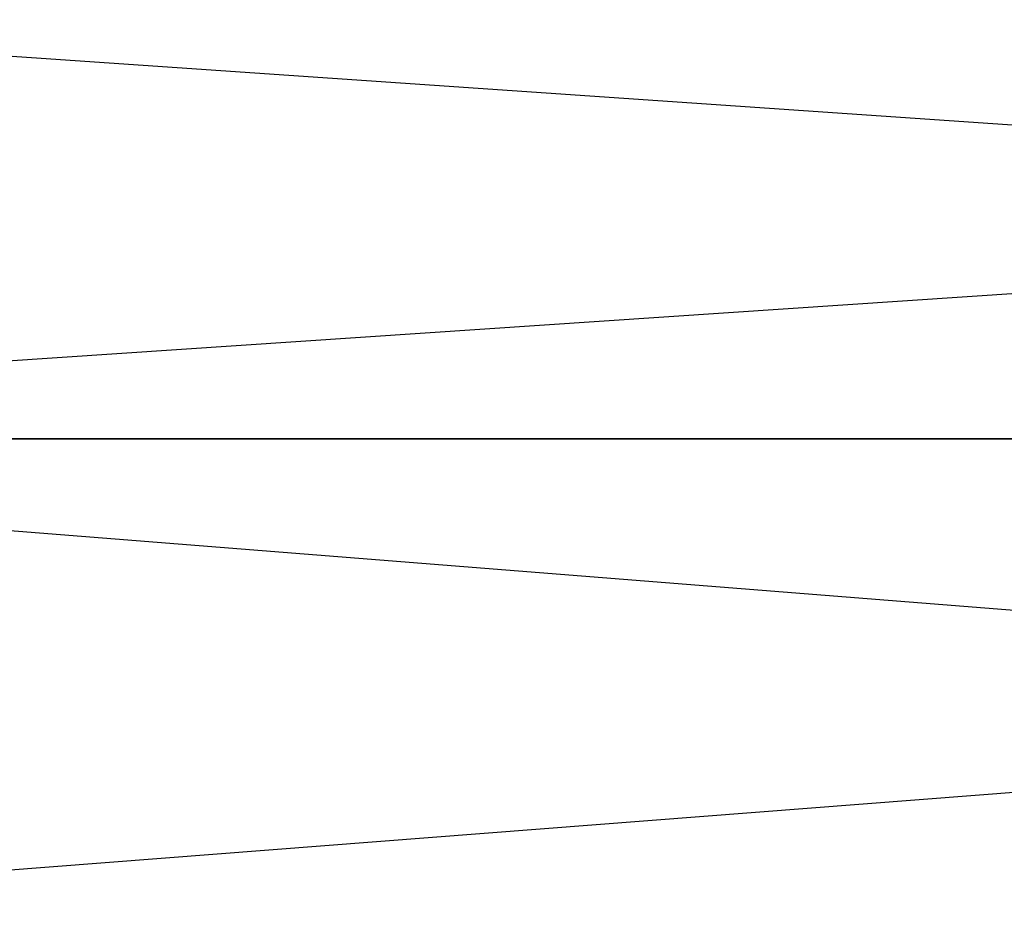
# Model space of a CAD drawing. Header units: centimetres. Extents: x 0.1 to 26.3, y 0 to 13.2.
# Tile 373 of 656: x 3.04308 to 3.04841, y 13.23566 to 13.24054. Entities that reach past the tile are written whole.
import ezdxf

# ---------------------------------------------------------------- set-up
doc = ezdxf.new("R2010")
doc.units = ezdxf.units.CM
doc.header["$LTSCALE"] = 2.54
doc.layers.get('0').update_dxf_attribs({"true_color": 0xff5454})

# ---------------------------------------------------------------- blocks, each defined once
blk = doc.blocks.new('Pojemnik na r_czniki papierowe CRESTO.STL')
at = {"color": 0}
for p, q in [((3.073513, 13.2407333, 28.3626495), (3.0367502, 13.238269, 28.367099)), ((3.073513, 13.2407333, 18.0626495), (3.0367502, 13.238269, 18.0670975)), ((3.0372988, 13.2407333, 29.3304993), (3.0731457, 13.238269, 29.3397888)), ((3.0372988, 13.2407333, 19.0304993), (3.0731457, 13.238269, 19.0397888)), ((3.0731457, 13.238269, 28.3602112), (3.0363052, 13.2354126, 28.3651489)), ((3.0731457, 13.238269, 18.0602112), (3.0363052, 13.2354126, 18.0651489)), ((3.0731457, 13.238269, 29.3397888), (3.0367502, 13.238269, 29.332901)), ((3.0367502, 13.238269, 29.332901), (3.0728477, 13.2354126, 29.3417664)), ((3.0367502, 13.238269, 28.367099), (3.0731457, 13.238269, 28.3602112)), ((3.0731457, 13.238269, 19.0397888), (3.0367502, 13.238269, 19.0329025)), ((3.0367502, 13.238269, 19.0329025), (3.0728477, 13.2354126, 19.0417664)), ((3.0367502, 13.238269, 18.0670975), (3.0731457, 13.238269, 18.0602112))]:
    blk.add_line(p, q, dxfattribs=at)

msp = doc.modelspace()

# ---------------------------------------------------------------- block references
at = {"color": 0}
msp.add_blockref('Pojemnik na r_czniki papierowe CRESTO.STL', (0, 0), dxfattribs=at)

doc.saveas('drawing.dxf')
